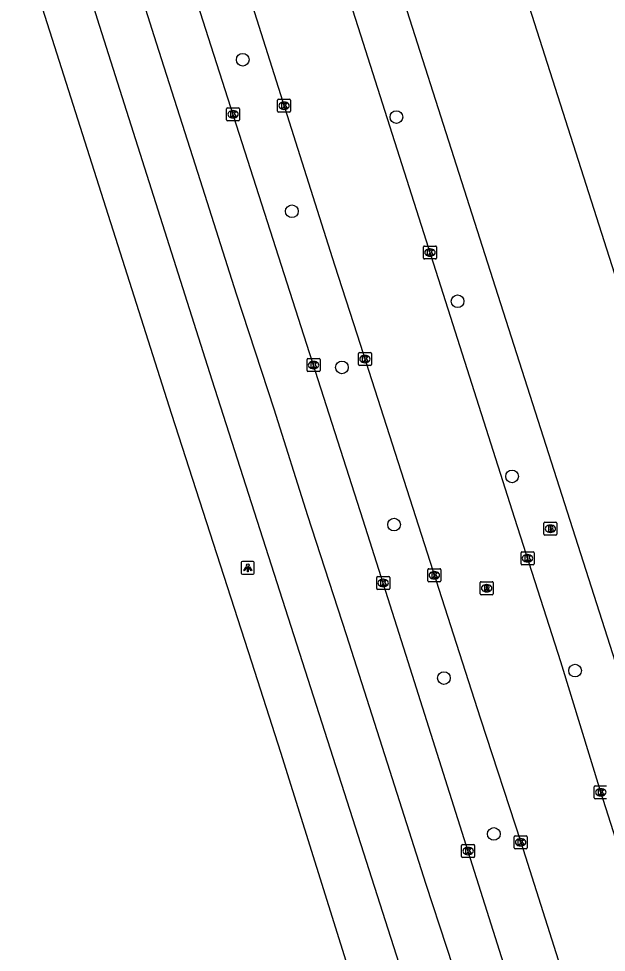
# Model space of a CAD drawing. Extents: x 159503 to 160347, y 382525 to 383272.
# Drawn here: x 159562.6 to 159607.9, y 382727.6 to 382799.5 of the extents above; entities that cross this region are included whole.
import ezdxf

# ---------------------------------------------------------------- set-up
doc = ezdxf.new("R2010")
doc.units = 0
for name, color, linetype in [('IMGEO_Boom', 7, 'Continuous'), ('IMGEO_Brandkraan', 7, 'Continuous'), ('IMGEO_Kolk', 7, 'Continuous'), ('IMGEO_Lichtpunt', 7, 'Continuous'), ('IMGEO_Pand', 7, 'Continuous'), ('IMGEO_Rijbaan_lokaal_open', 7, 'Continuous'), ('IMGEO_Rijbaan_regionaal_gesloten', 7, 'Continuous'), ('IMGEO_Rioolput', 7, 'Continuous'), ('IMGEO_Voetpad_open', 7, 'Continuous')]:
    doc.layers.add(name, color=color, linetype=linetype)

msp = doc.modelspace()

# ---------------------------------------------------------------- linework, layer by layer
at = {"layer": 'IMGEO_Boom'}
for centre in [(159579.856, 382796.364), (159591.691, 382791.944), (159583.634, 382784.699), (159596.397, 382777.766), (159587.489, 382772.678), (159600.596, 382764.285), (159591.509, 382760.569), (159605.456, 382749.332), (159595.351, 382748.751), (159599.193, 382736.756)]:
    msp.add_circle(centre, 0.489, dxfattribs=at)
at = {"layer": 'IMGEO_Brandkraan'}
for p, q in [((159603.052, 382759.824), (159603.052, 382760.676)), ((159603.127, 382760.75), (159603.979, 382760.75)), ((159603.54, 382760.53), (159603.565, 382760.53)), ((159604.053, 382760.676), (159604.053, 382759.824)), ((159603.979, 382759.75), (159603.127, 382759.75)), ((159603.563, 382759.97), (159603.538, 382759.97))]:
    msp.add_line(p, q, dxfattribs=at)
for points in [[(159603.052, 382759.824), (159603.052, 382760.676)], [(159603.127, 382760.75), (159603.979, 382760.75)], [(159603.4, 382760.45), (159603.4, 382760.05), (159603.613, 382760.05)], [(159603.631, 382760.45), (159603.4, 382760.45)], [(159603.579, 382760.369), (159603.525, 382760.369), (159603.525, 382760.293)], [(159604.053, 382760.676), (159604.053, 382759.824)], [(159603.979, 382759.75), (159603.127, 382759.75)], [(159603.525, 382760.293), (159603.578, 382760.293)], [(159603.587, 382760.217), (159603.525, 382760.217), (159603.525, 382760.136)], [(159603.525, 382760.136), (159603.587, 382760.136)]]:
    msp.add_lwpolyline(points, dxfattribs=at)
for centre, radius, start, end in [((159603.129, 382760.674), 0.0765, 91.55205, 178.44795), ((159603.129, 382760.674), 0.0765, 91.55205, 178.44795), ((159603.58, 382760.331), 0.0379, 267.82845, 90.93552), ((159603.635, 382760.305), 0.145, 59.4692, 91.53667), ((159603.66, 382760.352), 0.0922, 285.51372, 58.15012), ((159603.977, 382760.674), 0.0765, 1.55205, 88.44795), ((159603.977, 382760.674), 0.0765, 1.55205, 88.44795), ((159603.129, 382759.826), 0.0765, 181.55205, 268.44795), ((159603.129, 382759.826), 0.0765, 181.55205, 268.44795), ((159603.588, 382760.176), 0.0404, 269.87594, 90.50774), ((159603.619, 382760.301), 0.251, 268.66757, 293.53466), ((159603.665, 382760.16), 0.105, 301.31148, 78.98903), ((159603.977, 382759.826), 0.0765, 271.55205, 358.44795), ((159603.977, 382759.826), 0.0765, 271.55205, 358.44795)]:
    msp.add_arc(centre, radius, start, end, dxfattribs=at)
for centre, major_axis, ratio, start_param, end_param in [((159603.539, 382760.25), (-0.387, 0.002), 0.722429, 4.712389, 7.853982), ((159603.564, 382760.25), (-0.39, 0.002), 0.717154, 1.570796, 4.712389)]:
    msp.add_ellipse(centre, major_axis=major_axis, ratio=ratio, start_param=start_param, end_param=end_param, dxfattribs=at)
at = {"layer": 'IMGEO_Kolk'}
for p, q in [((159582.538, 382792.397), (159582.538, 382793.249)), ((159582.613, 382793.323), (159583.465, 382793.323)), ((159583.026, 382793.103), (159583.051, 382793.103)), ((159583.539, 382793.249), (159583.539, 382792.397)), ((159578.605, 382791.742), (159578.605, 382792.594)), ((159578.68, 382792.668), (159579.532, 382792.668)), ((159579.093, 382792.448), (159579.118, 382792.448)), ((159579.606, 382792.594), (159579.606, 382791.742)), ((159583.465, 382792.323), (159582.613, 382792.323)), ((159583.049, 382792.543), (159583.024, 382792.543)), ((159579.532, 382791.668), (159578.68, 382791.668)), ((159579.116, 382791.888), (159579.091, 382791.888)), ((159593.773, 382781.095), (159593.773, 382781.947)), ((159593.848, 382782.021), (159594.7, 382782.021)), ((159594.774, 382781.947), (159594.774, 382781.095)), ((159594.284, 382781.241), (159594.259, 382781.241)), ((159594.261, 382781.801), (159594.286, 382781.801)), ((159594.7, 382781.021), (159593.848, 382781.021)), ((159584.803, 382772.427), (159584.803, 382773.279)), ((159584.878, 382773.353), (159585.73, 382773.353)), ((159585.804, 382773.279), (159585.804, 382772.427)), ((159588.764, 382772.887), (159588.764, 382773.739)), ((159588.839, 382773.813), (159589.691, 382773.813)), ((159589.252, 382773.593), (159589.277, 382773.593)), ((159589.765, 382773.739), (159589.765, 382772.887)), ((159585.314, 382772.573), (159585.289, 382772.573)), ((159585.291, 382773.133), (159585.316, 382773.133)), ((159589.691, 382772.813), (159588.839, 382772.813)), ((159589.275, 382773.033), (159589.25, 382773.033)), ((159585.73, 382772.353), (159584.878, 382772.353)), ((159601.286, 382757.555), (159601.286, 382758.407)), ((159601.361, 382758.481), (159602.213, 382758.481)), ((159601.774, 382758.261), (159601.799, 382758.261)), ((159602.287, 382758.407), (159602.287, 382757.555)), ((159602.213, 382757.481), (159601.361, 382757.481)), ((159601.797, 382757.701), (159601.772, 382757.701)), ((159594.11, 382756.249), (159594.11, 382757.101)), ((159594.185, 382757.175), (159595.037, 382757.175)), ((159594.598, 382756.955), (159594.623, 382756.955)), ((159595.111, 382757.101), (159595.111, 382756.249)), ((159590.168, 382755.652), (159590.168, 382756.504)), ((159590.243, 382756.578), (159591.095, 382756.578)), ((159590.656, 382756.358), (159590.681, 382756.358)), ((159591.169, 382756.504), (159591.169, 382755.652)), ((159595.037, 382756.175), (159594.185, 382756.175)), ((159594.621, 382756.395), (159594.596, 382756.395)), ((159591.095, 382755.578), (159590.243, 382755.578)), ((159590.679, 382755.798), (159590.654, 382755.798)), ((159606.931, 382739.534), (159606.931, 382740.386)), ((159607.006, 382740.46), (159607.858, 382740.46)), ((159607.419, 382740.24), (159607.444, 382740.24)), ((159607.442, 382739.68), (159607.417, 382739.68)), ((159607.858, 382739.46), (159607.006, 382739.46)), ((159600.833, 382736.612), (159601.685, 382736.612)), ((159596.787, 382735.937), (159597.639, 382735.937)), ((159600.758, 382735.686), (159600.758, 382736.538)), ((159601.246, 382736.392), (159601.271, 382736.392)), ((159601.759, 382736.538), (159601.759, 382735.686)), ((159596.712, 382735.011), (159596.712, 382735.863)), ((159597.2, 382735.717), (159597.225, 382735.717)), ((159597.713, 382735.863), (159597.713, 382735.011)), ((159601.685, 382735.612), (159600.833, 382735.612)), ((159601.269, 382735.832), (159601.244, 382735.832)), ((159597.639, 382734.937), (159596.787, 382734.937)), ((159597.223, 382735.157), (159597.198, 382735.157))]:
    msp.add_line(p, q, dxfattribs=at)
for points in [[(159582.538, 382792.397), (159582.538, 382793.249)], [(159582.613, 382793.323), (159583.465, 382793.323)], [(159582.859, 382793.023), (159582.982, 382793.023), (159582.982, 382792.872), (159583.112, 382793.023), (159583.276, 382793.023), (159583.13, 382792.872), (159583.283, 382792.623), (159583.131, 382792.623), (159583.046, 382792.787), (159582.982, 382792.72), (159582.982, 382792.623), (159582.859, 382792.623), (159582.859, 382793.023)], [(159583.539, 382793.249), (159583.539, 382792.397)], [(159578.605, 382791.742), (159578.605, 382792.594)], [(159578.68, 382792.668), (159579.532, 382792.668)], [(159578.926, 382792.368), (159579.049, 382792.368), (159579.049, 382792.217), (159579.179, 382792.368), (159579.343, 382792.368), (159579.197, 382792.217), (159579.35, 382791.968), (159579.198, 382791.968), (159579.113, 382792.132), (159579.049, 382792.065), (159579.049, 382791.968), (159578.926, 382791.968), (159578.926, 382792.368)], [(159579.606, 382792.594), (159579.606, 382791.742)], [(159583.465, 382792.323), (159582.613, 382792.323)], [(159579.532, 382791.668), (159578.68, 382791.668)], [(159593.773, 382781.095), (159593.773, 382781.947)], [(159593.848, 382782.021), (159594.7, 382782.021)], [(159594.774, 382781.947), (159594.774, 382781.095)], [(159594.094, 382781.721), (159594.217, 382781.721), (159594.217, 382781.57), (159594.347, 382781.721), (159594.511, 382781.721), (159594.365, 382781.57), (159594.518, 382781.321), (159594.366, 382781.321), (159594.281, 382781.485), (159594.217, 382781.418), (159594.217, 382781.321), (159594.094, 382781.321), (159594.094, 382781.721)], [(159594.7, 382781.021), (159593.848, 382781.021)], [(159584.803, 382772.427), (159584.803, 382773.279)], [(159584.878, 382773.353), (159585.73, 382773.353)], [(159585.804, 382773.279), (159585.804, 382772.427)], [(159588.764, 382772.887), (159588.764, 382773.739)], [(159588.839, 382773.813), (159589.691, 382773.813)], [(159589.085, 382773.513), (159589.208, 382773.513), (159589.208, 382773.362), (159589.338, 382773.513), (159589.502, 382773.513), (159589.356, 382773.362), (159589.509, 382773.113), (159589.357, 382773.113), (159589.272, 382773.277), (159589.208, 382773.21), (159589.208, 382773.113), (159589.085, 382773.113), (159589.085, 382773.513)], [(159589.765, 382773.739), (159589.765, 382772.887)], [(159585.124, 382773.053), (159585.247, 382773.053), (159585.247, 382772.902), (159585.377, 382773.053), (159585.541, 382773.053), (159585.395, 382772.902), (159585.548, 382772.653), (159585.396, 382772.653), (159585.311, 382772.817), (159585.247, 382772.75), (159585.247, 382772.653), (159585.124, 382772.653), (159585.124, 382773.053)], [(159589.691, 382772.813), (159588.839, 382772.813)], [(159585.73, 382772.353), (159584.878, 382772.353)], [(159601.286, 382757.555), (159601.286, 382758.407)], [(159601.361, 382758.481), (159602.213, 382758.481)], [(159601.607, 382758.181), (159601.73, 382758.181), (159601.73, 382758.03), (159601.86, 382758.181), (159602.024, 382758.181), (159601.878, 382758.03), (159602.031, 382757.781), (159601.879, 382757.781), (159601.794, 382757.945), (159601.73, 382757.878), (159601.73, 382757.781), (159601.607, 382757.781), (159601.607, 382758.181)], [(159602.287, 382758.407), (159602.287, 382757.555)], [(159602.213, 382757.481), (159601.361, 382757.481)], [(159594.11, 382756.249), (159594.11, 382757.101)], [(159594.185, 382757.175), (159595.037, 382757.175)], [(159594.431, 382756.875), (159594.554, 382756.875), (159594.554, 382756.724), (159594.684, 382756.875), (159594.848, 382756.875), (159594.702, 382756.724), (159594.855, 382756.475), (159594.703, 382756.475), (159594.618, 382756.639), (159594.554, 382756.572), (159594.554, 382756.475), (159594.431, 382756.475), (159594.431, 382756.875)], [(159595.111, 382757.101), (159595.111, 382756.249)], [(159590.168, 382755.652), (159590.168, 382756.504)], [(159590.243, 382756.578), (159591.095, 382756.578)], [(159590.489, 382756.278), (159590.612, 382756.278), (159590.612, 382756.127), (159590.742, 382756.278), (159590.906, 382756.278), (159590.76, 382756.127), (159590.913, 382755.878), (159590.761, 382755.878), (159590.676, 382756.042), (159590.612, 382755.975), (159590.612, 382755.878), (159590.489, 382755.878), (159590.489, 382756.278)], [(159591.169, 382756.504), (159591.169, 382755.652)], [(159595.037, 382756.175), (159594.185, 382756.175)], [(159591.095, 382755.578), (159590.243, 382755.578)], [(159606.931, 382739.534), (159606.931, 382740.386)], [(159607.006, 382740.46), (159607.858, 382740.46)], [(159607.252, 382740.16), (159607.375, 382740.16), (159607.375, 382740.009), (159607.505, 382740.16), (159607.669, 382740.16), (159607.523, 382740.009), (159607.676, 382739.76), (159607.524, 382739.76), (159607.439, 382739.924), (159607.375, 382739.857), (159607.375, 382739.76), (159607.252, 382739.76), (159607.252, 382740.16)], [(159607.858, 382739.46), (159607.006, 382739.46)], [(159600.833, 382736.612), (159601.685, 382736.612)], [(159596.787, 382735.937), (159597.639, 382735.937)], [(159600.758, 382735.686), (159600.758, 382736.538)], [(159601.079, 382736.312), (159601.202, 382736.312), (159601.202, 382736.161), (159601.332, 382736.312), (159601.496, 382736.312), (159601.35, 382736.161), (159601.503, 382735.912), (159601.351, 382735.912), (159601.266, 382736.076), (159601.202, 382736.009), (159601.202, 382735.912), (159601.079, 382735.912), (159601.079, 382736.312)], [(159601.759, 382736.538), (159601.759, 382735.686)], [(159596.712, 382735.011), (159596.712, 382735.863)], [(159597.033, 382735.637), (159597.156, 382735.637), (159597.156, 382735.486), (159597.286, 382735.637), (159597.45, 382735.637), (159597.304, 382735.486), (159597.457, 382735.237), (159597.305, 382735.237), (159597.22, 382735.401), (159597.156, 382735.334), (159597.156, 382735.237), (159597.033, 382735.237), (159597.033, 382735.637)], [(159597.713, 382735.863), (159597.713, 382735.011)], [(159601.685, 382735.612), (159600.833, 382735.612)], [(159597.639, 382734.937), (159596.787, 382734.937)]]:
    msp.add_lwpolyline(points, dxfattribs=at)
for centre, start, end in [((159582.615, 382793.247), 91.55205, 178.44795), ((159582.615, 382793.247), 91.55205, 178.44795), ((159583.463, 382793.247), 1.55205, 88.44795), ((159583.463, 382793.247), 1.55205, 88.44795), ((159578.682, 382792.592), 91.55205, 178.44795), ((159578.682, 382792.592), 91.55205, 178.44795), ((159579.53, 382792.592), 1.55205, 88.44795), ((159579.53, 382792.592), 1.55205, 88.44795), ((159582.615, 382792.399), 181.55205, 268.44795), ((159582.615, 382792.399), 181.55205, 268.44795), ((159583.463, 382792.399), 271.55205, 358.44795), ((159583.463, 382792.399), 271.55205, 358.44795), ((159578.682, 382791.744), 181.55205, 268.44795), ((159578.682, 382791.744), 181.55205, 268.44795), ((159579.53, 382791.744), 271.55205, 358.44795), ((159579.53, 382791.744), 271.55205, 358.44795), ((159593.85, 382781.945), 91.55205, 178.44795), ((159593.85, 382781.945), 91.55205, 178.44795), ((159594.698, 382781.945), 1.55205, 88.44795), ((159594.698, 382781.945), 1.55205, 88.44795), ((159593.85, 382781.097), 181.55205, 268.44795), ((159593.85, 382781.097), 181.55205, 268.44795), ((159594.698, 382781.097), 271.55205, 358.44795), ((159594.698, 382781.097), 271.55205, 358.44795), ((159584.88, 382773.277), 91.55205, 178.44795), ((159584.88, 382773.277), 91.55205, 178.44795), ((159585.728, 382773.277), 1.55205, 88.44795), ((159585.728, 382773.277), 1.55205, 88.44795), ((159588.841, 382773.737), 91.55205, 178.44795), ((159588.841, 382773.737), 91.55205, 178.44795), ((159589.689, 382773.737), 1.55205, 88.44795), ((159589.689, 382773.737), 1.55205, 88.44795), ((159588.841, 382772.889), 181.55205, 268.44795), ((159588.841, 382772.889), 181.55205, 268.44795), ((159589.689, 382772.889), 271.55205, 358.44795), ((159589.689, 382772.889), 271.55205, 358.44795), ((159584.88, 382772.429), 181.55205, 268.44795), ((159584.88, 382772.429), 181.55205, 268.44795), ((159585.728, 382772.429), 271.55205, 358.44795), ((159585.728, 382772.429), 271.55205, 358.44795), ((159601.363, 382758.405), 91.55205, 178.44795), ((159601.363, 382758.405), 91.55205, 178.44795), ((159602.211, 382758.405), 1.55205, 88.44795), ((159602.211, 382758.405), 1.55205, 88.44795), ((159601.363, 382757.557), 181.55205, 268.44795), ((159601.363, 382757.557), 181.55205, 268.44795), ((159602.211, 382757.557), 271.55205, 358.44795), ((159602.211, 382757.557), 271.55205, 358.44795), ((159594.187, 382757.099), 91.55205, 178.44795), ((159594.187, 382757.099), 91.55205, 178.44795), ((159595.035, 382757.099), 1.55205, 88.44795), ((159595.035, 382757.099), 1.55205, 88.44795), ((159590.245, 382756.502), 91.55205, 178.44795), ((159590.245, 382756.502), 91.55205, 178.44795), ((159591.093, 382756.502), 1.55205, 88.44795), ((159591.093, 382756.502), 1.55205, 88.44795), ((159594.187, 382756.251), 181.55205, 268.44795), ((159594.187, 382756.251), 181.55205, 268.44795), ((159595.035, 382756.251), 271.55205, 358.44795), ((159595.035, 382756.251), 271.55205, 358.44795), ((159590.245, 382755.654), 181.55205, 268.44795), ((159590.245, 382755.654), 181.55205, 268.44795), ((159591.093, 382755.654), 271.55205, 358.44795), ((159591.093, 382755.654), 271.55205, 358.44795), ((159607.008, 382740.384), 91.55205, 178.44795), ((159607.008, 382740.384), 91.55205, 178.44795), ((159607.008, 382739.536), 181.55205, 268.44795), ((159607.008, 382739.536), 181.55205, 268.44795), ((159600.835, 382736.536), 91.55205, 178.44795), ((159600.835, 382736.536), 91.55205, 178.44795), ((159601.683, 382736.536), 1.55205, 88.44795), ((159601.683, 382736.536), 1.55205, 88.44795), ((159596.789, 382735.861), 91.55205, 178.44795), ((159596.789, 382735.861), 91.55205, 178.44795), ((159597.637, 382735.861), 1.55205, 88.44795), ((159597.637, 382735.861), 1.55205, 88.44795), ((159600.835, 382735.688), 181.55205, 268.44795), ((159600.835, 382735.688), 181.55205, 268.44795), ((159601.683, 382735.688), 271.55205, 358.44795), ((159601.683, 382735.688), 271.55205, 358.44795), ((159596.789, 382735.013), 181.55205, 268.44795), ((159596.789, 382735.013), 181.55205, 268.44795), ((159597.637, 382735.013), 271.55205, 358.44795), ((159597.637, 382735.013), 271.55205, 358.44795)]:
    msp.add_arc(centre, 0.0765, start, end, dxfattribs=at)
for centre, major_axis, ratio, start_param, end_param in [((159583.025, 382792.823), (-0.387, 0.002), 0.722429, 4.712389, 7.853982), ((159583.05, 382792.823), (-0.39, 0.002), 0.717154, 1.570796, 4.712389), ((159579.092, 382792.168), (-0.387, 0.002), 0.722429, 4.712389, 7.853982), ((159579.117, 382792.168), (-0.39, 0.002), 0.717154, 1.570796, 4.712389), ((159594.26, 382781.521), (-0.387, 0.002), 0.722429, 4.712389, 7.853982), ((159594.285, 382781.521), (-0.39, 0.002), 0.717154, 1.570796, 4.712389), ((159589.251, 382773.313), (-0.387, 0.002), 0.722429, 4.712389, 7.853982), ((159589.276, 382773.313), (-0.39, 0.002), 0.717154, 1.570796, 4.712389), ((159585.29, 382772.853), (-0.387, 0.002), 0.722429, 4.712389, 7.853982), ((159585.315, 382772.853), (-0.39, 0.002), 0.717154, 1.570796, 4.712389), ((159601.773, 382757.981), (-0.387, 0.002), 0.722429, 4.712389, 7.853982), ((159601.798, 382757.981), (-0.39, 0.002), 0.717154, 1.570796, 4.712389), ((159594.597, 382756.675), (-0.387, 0.002), 0.722429, 4.712389, 7.853982), ((159594.622, 382756.675), (-0.39, 0.002), 0.717154, 1.570796, 4.712389), ((159590.655, 382756.078), (-0.387, 0.002), 0.722429, 4.712389, 7.853982), ((159590.68, 382756.078), (-0.39, 0.002), 0.717154, 1.570796, 4.712389), ((159607.418, 382739.96), (-0.387, 0.002), 0.722429, 4.712389, 7.853982), ((159607.443, 382739.96), (-0.39, 0.002), 0.717154, 1.570796, 4.712389), ((159601.245, 382736.112), (-0.387, 0.002), 0.722429, 4.712389, 7.853982), ((159601.27, 382736.112), (-0.39, 0.002), 0.717154, 1.570796, 4.712389), ((159597.199, 382735.437), (-0.387, 0.002), 0.722429, 4.712389, 7.853982), ((159597.224, 382735.437), (-0.39, 0.002), 0.717154, 1.570796, 4.712389)]:
    msp.add_ellipse(centre, major_axis=major_axis, ratio=ratio, start_param=start_param, end_param=end_param, dxfattribs=at)
at = {"layer": 'IMGEO_Lichtpunt'}
for p, q in [((159579.741, 382757.648), (159579.741, 382756.841)), ((159579.741, 382757.648), (159579.741, 382756.841)), ((159580.643, 382757.743), (159579.835, 382757.743)), ((159580.643, 382757.743), (159579.835, 382757.743)), ((159580.737, 382756.841), (159580.737, 382757.648)), ((159580.737, 382756.841), (159580.737, 382757.648)), ((159579.835, 382756.747), (159580.643, 382756.747)), ((159579.835, 382756.747), (159580.643, 382756.747))]:
    msp.add_line(p, q, dxfattribs=at)
for points in [[(159580.115, 382757.312), (159580.154, 382757.284), (159579.966, 382757.022), (159579.928, 382757.049), (159580.115, 382757.312)], [(159580.217, 382757.264), (159580.264, 382757.264), (159580.264, 382756.942), (159580.217, 382756.942), (159580.217, 382757.264)], [(159580.327, 382757.284), (159580.365, 382757.311), (159580.552, 382757.049), (159580.513, 382757.021), (159580.327, 382757.284)]]:
    msp.add_lwpolyline(points, dxfattribs=at)
msp.add_circle((159580.24, 382757.446), 0.0994, dxfattribs=at)
for centre, start, end in [((159579.835, 382757.648), 90, 180), ((159579.835, 382757.648), 90, 180), ((159580.643, 382757.648), 0, 90), ((159580.643, 382757.648), 0, 90), ((159579.835, 382756.841), 180, 270), ((159579.835, 382756.841), 180, 270), ((159580.643, 382756.841), 270, 0), ((159580.643, 382756.841), 270, 360)]:
    msp.add_arc(centre, 0.0946, start, end, dxfattribs=at)
at = {"layer": 'IMGEO_Pand'}
msp.add_lwpolyline([(159591.185, 382834.035), (159610.474, 382773.686), (159611.497, 382774.013), (159613.887, 382766.535), (159612.729, 382766.165)], dxfattribs=at)
at = {"layer": 'IMGEO_Rijbaan_lokaal_open'}
for points in [[(159544.733, 382912.397), (159546.225, 382907.873), (159548.742, 382900.089), (159551.541, 382891.638), (159559.371, 382866.945), (159560.95, 382861.963), (159569.974, 382833.753), (159580.757, 382800.012), (159586.93, 382780.584), (159588.663, 382775.19), (159596.758, 382750), (159598.169, 382745.608), (159601.26, 382736.112), (159606.876, 382718.49), (159612.558, 382700.837), (159620.67, 382675.522)], [(159611.099, 382728.477), (159607.431, 382739.96), (159604.341, 382750), (159600.806, 382761.041), (159595.663, 382777.163), (159588.936, 382798.248), (159565.406, 382871.781), (159563.883, 382876.546)]]:
    msp.add_lwpolyline(points, dxfattribs=at)
at = {"layer": 'IMGEO_Rijbaan_regionaal_gesloten'}
for points in [[(159508.406, 382967.961), (159509.421, 382965.565), (159510.503, 382962.771), (159512.147, 382958.547), (159514.37, 382952.835), (159523.362, 382927.199), (159528.519, 382911.541), (159532.099, 382900.604), (159533.454, 382896.362), (159544.464, 382862.528), (159544.527, 382862.333), (159555.534, 382828.133), (159564.967, 382798.597), (159574.371, 382769.067), (159580.527, 382750), (159582.772, 382743.045), (159593.058, 382710.177), (159601.476, 382683.957), (159610.06, 382658.166)], [(159607.414, 382678.502), (159600.947, 382698.584), (159588.32, 382737.927), (159584.455, 382750), (159577.507, 382771.704), (159568.662, 382799.479), (159565.633, 382809.239), (159558.739, 382830.76), (159548.31, 382863.508), (159546.781, 382868.311), (159533, 382911.233), (159531.19, 382916.706), (159530.549, 382918.632)], [(159616.35, 382674.798), (159612.315, 382687.423), (159602.362, 382719.194), (159592.595, 382750), (159589.136, 382760.908), (159577.422, 382797.414), (159561.837, 382846.103), (159555.533, 382865.751), (159548.656, 382887.185), (159544.346, 382900.196), (159543.155, 382903.882), (159542.768, 382905.078)], [(159570.89, 382804.901), (159573.171, 382797.667), (159576.563, 382787.066), (159579.354, 382778.342), (159582.254, 382769.482), (159584.845, 382761.279), (159587.824, 382752.102), (159590.969, 382742.239), (159593.947, 382732.9), (159597.084, 382723.344), (159600.104, 382713.838), (159603.067, 382704.511), (159605.846, 382695.762), (159609.736, 382683.73), (159612.201, 382676.001), (159615.005, 382667.491), (159617.923, 382659.139), (159620.79, 382651.562), (159623.747, 382643.956), (159626.836, 382636.403), (159630.021, 382628.89), (159633.328, 382621.089), (159636.648, 382613.773), (159640.072, 382606.566)]]:
    msp.add_lwpolyline(points, dxfattribs=at)
at = {"layer": 'IMGEO_Rioolput'}
for p, q in [((159598.139, 382755.25), (159598.139, 382756.102)), ((159598.214, 382756.176), (159599.066, 382756.176)), ((159599.14, 382756.102), (159599.14, 382755.25)), ((159598.65, 382755.396), (159598.625, 382755.396)), ((159598.627, 382755.956), (159598.652, 382755.956)), ((159599.066, 382755.176), (159598.214, 382755.176))]:
    msp.add_line(p, q, dxfattribs=at)
for points in [[(159598.139, 382755.25), (159598.139, 382756.102)], [(159598.214, 382756.176), (159599.066, 382756.176)], [(159599.14, 382756.102), (159599.14, 382755.25)], [(159598.728, 382755.874), (159598.476, 382755.876), (159598.476, 382755.476)], [(159598.476, 382755.476), (159598.6, 382755.476), (159598.6, 382755.638), (159598.611, 382755.638)], [(159598.654, 382755.795), (159598.6, 382755.795), (159598.6, 382755.714)], [(159598.6, 382755.714), (159598.652, 382755.714)], [(159598.658, 382755.609), (159598.729, 382755.476), (159598.869, 382755.476), (159598.804, 382755.602)], [(159599.066, 382755.176), (159598.214, 382755.176)]]:
    msp.add_lwpolyline(points, dxfattribs=at)
for centre, radius, start, end in [((159598.216, 382756.1), 0.0765, 91.55205, 178.44795), ((159598.216, 382756.1), 0.0765, 91.55205, 178.44795), ((159599.064, 382756.1), 0.0765, 1.55205, 88.44795), ((159599.064, 382756.1), 0.0765, 1.55205, 88.44795), ((159598.61, 382755.585), 0.0533, 26.02933, 88.69889), ((159598.636, 382755.903), 0.19, 274.7715, 282.96867), ((159598.66, 382755.699), 0.0964, 77.00612, 93.18647), ((159598.674, 382755.756), 0.0378, 276.66336, 79.67722), ((159598.727, 382755.764), 0.109, 350.36119, 89.41601), ((159598.725, 382755.764), 0.112, 277.58423, 350.98172), ((159598.709, 382755.549), 0.108, 29.51342, 73.79051), ((159598.216, 382755.252), 0.0765, 181.55205, 268.44795), ((159598.216, 382755.252), 0.0765, 181.55205, 268.44795), ((159599.064, 382755.252), 0.0765, 271.55205, 358.44795), ((159599.064, 382755.252), 0.0765, 271.55205, 358.44795)]:
    msp.add_arc(centre, radius, start, end, dxfattribs=at)
for centre, major_axis, ratio, start_param, end_param in [((159598.626, 382755.676), (-0.387, 0.002), 0.722429, 4.712389, 7.853982), ((159598.651, 382755.676), (-0.39, 0.002), 0.717154, 1.570796, 4.712389)]:
    msp.add_ellipse(centre, major_axis=major_axis, ratio=ratio, start_param=start_param, end_param=end_param, dxfattribs=at)
at = {"layer": 'IMGEO_Voetpad_open'}
msp.add_lwpolyline([(159567.698, 382877.74), (159599.511, 382778.247), (159608.543, 382750), (159615.024, 382729.732)], dxfattribs=at)

doc.saveas('drawing.dxf')
